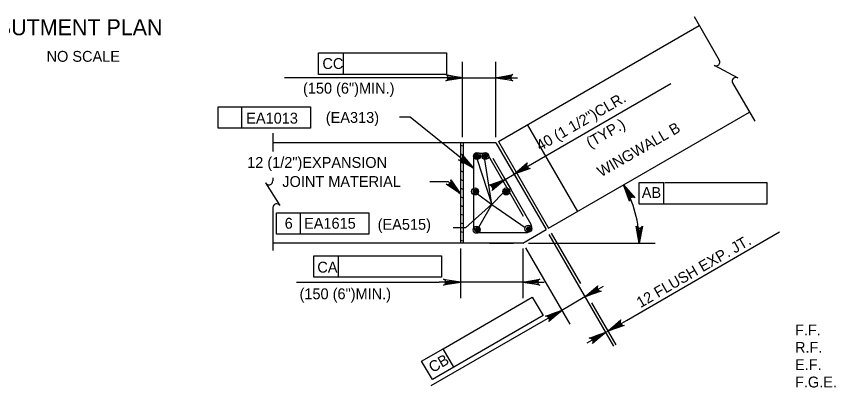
# Model space of a CAD drawing. Extents: x 638340 to 640241, y 295465 to 298435.
# Drawn here: x 638703.7 to 638930, y 297535.9 to 297638.4 of the extents above; entities that cross this region are included whole.
import ezdxf

# ---------------------------------------------------------------- set-up
doc = ezdxf.new("R2010")
doc.units = 0
for name, color, linetype in [('1', 7, 'Continuous'), ('10', 7, 'Continuous'), ('3', 7, 'Continuous'), ('4', 7, 'Continuous'), ('5', 7, 'Continuous')]:
    doc.layers.add(name, color=color, linetype=linetype)

# ---------------------------------------------------------------- blocks, each defined once
blk = doc.blocks.new('V')
at = {"layer": '1'}
blk.add_line((0, 0), (0, 0), dxfattribs=at)

msp = doc.modelspace()

# ---------------------------------------------------------------- linework, layer by layer
at = {"layer": '10'}
for p, q in [((638836.84, 297603.86), (638892.33, 297635.9)), ((638850.68, 297579.89), (638906.18, 297611.93)), ((638844.83, 297608.48), (638858.67, 297584.5)), ((638836.17, 297603.48), (638774.51, 297603.48)), ((638836.17, 297603.48), (638850.01, 297579.5)), ((638836.84, 297603.86), (638850.68, 297579.89)), ((638843.59, 297575.8), (638850.01, 297579.5)), ((638843.59, 297575.8), (638774.51, 297575.8)), ((638834.36, 297575.8), (638841.04, 297575.8))]:
    msp.add_line(p, q, dxfattribs=at)
at = {"layer": '3'}
for p, q in [((638787.16, 297628.28), (638794.01, 297628.28)), ((638787.16, 297622.37), (638787.16, 297628.28)), ((638794.01, 297622.37), (638794.01, 297628.28)), ((638794.01, 297628.28), (638822.46, 297628.28)), ((638822.46, 297628.28), (638822.46, 297622.37)), ((638826.94, 297605.02), (638826.94, 297625.85)), ((638836.17, 297605.02), (638836.17, 297625.85)), ((638823.99, 297621.42), (638777.76, 297621.42)), ((638822.46, 297622.37), (638787.16, 297622.37)), ((638826.94, 297621.42), (638836.17, 297621.42)), ((638839.12, 297621.42), (638842.08, 297621.42)), ((638846.28, 297597.77), (638884.5, 297619.84)), ((638759.39, 297613.37), (638784.93, 297613.37)), ((638759.39, 297607.47), (638759.39, 297613.37)), ((638765.99, 297607.47), (638765.99, 297613.37)), ((638784.93, 297613.37), (638784.93, 297607.47)), ((638812.47, 297610.52), (638809.52, 297610.52)), ((638830, 297596.5), (638812.47, 297610.52)), ((638784.93, 297607.47), (638759.39, 297607.47)), ((638826.34, 297603.48), (638826.34, 297575.8)), ((638826.34, 297602.86), (638827.11, 297602.65)), ((638827.11, 297603.48), (638827.11, 297575.8)), ((638826.34, 297600.47), (638827.11, 297600.26)), ((638831.53, 297600.59), (638832.73, 297600.59)), ((638826.34, 297598.08), (638827.11, 297597.87)), ((638830, 297599.06), (638830, 297580.22)), ((638831, 297598.87), (638835.06, 297586.42)), ((638835.06, 297586.42), (638833.05, 297598.87)), ((638834.06, 297599.83), (638843.68, 297583.17)), ((638835.31, 297599.2), (638845.83, 297580.99)), ((638839.12, 297598.38), (638843.38, 297590.99)), ((638841.17, 297594.82), (638846.28, 297597.77)), ((638826.34, 297595.69), (638827.11, 297595.49)), ((638826.34, 297593.3), (638827.11, 297593.1)), ((638838.29, 297594.05), (638840.26, 297590.63)), ((638838.67, 297593.38), (638841.17, 297594.82)), ((638823.01, 297592.69), (638817.85, 297592.69)), ((638826.34, 297589.34), (638823.01, 297592.69)), ((638875.73, 297586.57), (638875.73, 297592.48)), ((638875.73, 297592.48), (638882.55, 297592.48)), ((638882.57, 297586.57), (638882.57, 297592.48)), ((638882.78, 297592.53), (638911.08, 297592.53)), ((638911.03, 297592.48), (638911.03, 297586.57)), ((638826.34, 297590.91), (638827.11, 297590.71)), ((638831.1, 297589.39), (638835.06, 297586.42)), ((638835.06, 297586.42), (638838.13, 297589.63)), ((638826.34, 297588.53), (638827.11, 297588.32)), ((638835.02, 297586.56), (638827.75, 297580.03)), ((638911.03, 297586.57), (638875.73, 297586.57)), ((638826.34, 297586.14), (638827.11, 297585.93)), ((638831.46, 297580.14), (638835.06, 297586.42)), ((638835.06, 297586.42), (638844.25, 297580.11)), ((638775.55, 297584.17), (638801.08, 297584.17)), ((638775.55, 297578.27), (638775.55, 297584.17)), ((638782.14, 297578.27), (638782.14, 297584.17)), ((638801.08, 297584.17), (638801.08, 297578.27)), ((638826.34, 297583.75), (638827.11, 297583.54)), ((638827.75, 297580.03), (638824.34, 297580.03)), ((638826.34, 297581.36), (638827.11, 297581.16)), ((638801.08, 297578.27), (638775.55, 297578.27)), ((638826.34, 297578.97), (638827.11, 297578.77)), ((638831.53, 297578.68), (638844.49, 297578.68)), ((638850.78, 297578.17), (638868.62, 297547.28)), ((638851.45, 297578.56), (638859.48, 297564.64)), ((638872.19, 297554.45), (638914.46, 297578.85)), ((638826.34, 297576.58), (638827.11, 297576.38)), ((638845.13, 297575.8), (638880.18, 297575.8)), ((638826.34, 297574.26), (638826.34, 297560.56)), ((638843.59, 297574.26), (638843.59, 297560.56)), ((638844.36, 297574.46), (638856.54, 297553.36)), ((638785.84, 297572.23), (638792.68, 297572.23)), ((638785.84, 297566.33), (638785.84, 297572.23)), ((638792.68, 297566.33), (638792.68, 297572.23)), ((638792.68, 297572.23), (638821.14, 297572.23)), ((638821.14, 297572.23), (638821.14, 297566.33)), ((638821.14, 297566.33), (638785.84, 297566.33)), ((638781.06, 297564.99), (638820.44, 297564.99)), ((638823.39, 297564.99), (638820.44, 297564.99)), ((638843.59, 297564.99), (638826.34, 297564.99)), ((638846.54, 297564.99), (638849.49, 297564.99)), ((638860.76, 297560.9), (638865.87, 297563.85)), ((638821.56, 297546.63), (638846.21, 297560.86)), ((638846.21, 297560.86), (638849.16, 297555.75)), ((638860.76, 297560.9), (638854.33, 297557.19)), ((638854.33, 297557.19), (638849.22, 297554.24)), ((638862.58, 297559.27), (638869.29, 297547.66)), ((638849.16, 297555.75), (638818.59, 297538.1)), ((638849.22, 297554.24), (638818.21, 297536.34)), ((638867.07, 297551.5), (638872.19, 297554.45)), ((638866.41, 297551.11), (638861.29, 297548.16)), ((638866.41, 297551.11), (638867.07, 297551.49)), ((638815.63, 297543.21), (638821.56, 297546.63)), ((638824.51, 297541.52), (638821.56, 297546.63)), ((638818.59, 297538.1), (638815.63, 297543.21))]:
    msp.add_line(p, q, dxfattribs=at)
for points in [[(638826.94, 297621.42), (638822.28, 297620.55), (638822.64, 297620.8), (638822.83, 297621.11), (638822.88, 297621.42), (638822.83, 297621.73), (638822.64, 297622.05), (638822.28, 297622.3), (638826.94, 297621.42), (638822.64, 297622.05), (638822.83, 297621.73), (638826.94, 297621.42), (638822.88, 297621.42), (638822.83, 297621.11), (638826.94, 297621.42), (638822.64, 297620.8)], [(638836.17, 297621.42), (638840.83, 297622.3), (638840.47, 297622.05), (638840.29, 297621.73), (638840.23, 297621.42), (638840.29, 297621.11), (638840.47, 297620.8), (638840.83, 297620.55), (638836.17, 297621.42), (638840.47, 297620.8), (638840.29, 297621.11), (638836.17, 297621.42), (638840.23, 297621.42), (638840.29, 297621.73), (638836.17, 297621.42), (638840.47, 297622.05)], [(638830, 297596.5), (638825.81, 297598.73), (638826.25, 297598.7), (638826.58, 297598.83), (638826.82, 297599.04), (638826.98, 297599.32), (638827.03, 297599.68), (638826.9, 297600.1), (638830, 297596.5), (638827.03, 297599.68), (638826.98, 297599.32), (638830, 297596.5), (638826.82, 297599.04), (638826.58, 297598.83), (638830, 297596.5), (638826.25, 297598.7)], [(638841.17, 297594.82), (638844.77, 297597.91), (638844.58, 297597.51), (638844.58, 297597.15), (638844.69, 297596.85), (638844.89, 297596.61), (638845.2, 297596.43), (638845.64, 297596.39), (638841.17, 297594.82), (638845.2, 297596.43), (638844.89, 297596.61), (638841.17, 297594.82), (638844.69, 297596.85), (638844.58, 297597.15), (638841.17, 297594.82), (638844.58, 297597.51)], [(638826.34, 297589.34), (638822.43, 297592.03), (638822.86, 297591.95), (638823.22, 297592.04), (638823.48, 297592.22), (638823.66, 297592.48), (638823.75, 297592.83), (638823.67, 297593.26), (638826.34, 297589.34), (638823.75, 297592.83), (638823.66, 297592.48), (638826.34, 297589.34), (638823.48, 297592.22), (638823.22, 297592.04), (638826.34, 297589.34), (638822.86, 297591.95)], [(638838.67, 297593.38), (638835.07, 297590.29), (638835.26, 297590.69), (638835.26, 297591.05), (638835.15, 297591.35), (638834.95, 297591.59), (638834.63, 297591.77), (638834.2, 297591.81), (638838.67, 297593.38), (638834.63, 297591.77), (638834.95, 297591.59), (638838.67, 297593.38), (638835.15, 297591.35), (638835.26, 297591.05), (638838.67, 297593.38), (638835.26, 297590.69)], [(638871.44, 297591.88), (638874.53, 297588.28), (638874.14, 297588.46), (638873.77, 297588.47), (638873.47, 297588.36), (638873.23, 297588.16), (638873.05, 297587.84), (638873.02, 297587.4), (638871.44, 297591.88), (638873.05, 297587.84), (638873.23, 297588.16), (638871.44, 297591.88), (638873.47, 297588.36), (638873.77, 297588.47), (638871.44, 297591.88), (638874.14, 297588.46)], [(638875.75, 297575.8), (638874.88, 297580.46), (638875.13, 297580.1), (638875.44, 297579.91), (638875.75, 297579.86), (638876.07, 297579.91), (638876.38, 297580.1), (638876.63, 297580.46), (638875.75, 297575.8), (638876.38, 297580.1), (638876.07, 297579.91), (638875.75, 297575.8), (638875.75, 297579.86), (638875.44, 297579.91), (638875.75, 297575.8), (638875.13, 297580.1)], [(638826.34, 297564.99), (638821.68, 297564.12), (638822.04, 297564.37), (638822.22, 297564.68), (638822.28, 297564.99), (638822.22, 297565.3), (638822.04, 297565.62), (638821.68, 297565.86), (638826.34, 297564.99), (638822.04, 297565.62), (638822.22, 297565.3), (638826.34, 297564.99), (638822.28, 297564.99), (638822.22, 297564.68), (638826.34, 297564.99), (638822.04, 297564.37)], [(638843.59, 297564.99), (638848.25, 297565.86), (638847.89, 297565.62), (638847.71, 297565.3), (638847.65, 297564.99), (638847.71, 297564.68), (638847.89, 297564.37), (638848.25, 297564.12), (638843.59, 297564.99), (638847.89, 297564.37), (638847.71, 297564.68), (638843.59, 297564.99), (638847.65, 297564.99), (638847.71, 297565.3), (638843.59, 297564.99), (638847.89, 297565.62)], [(638860.76, 297560.9), (638864.35, 297563.99), (638864.17, 297563.59), (638864.16, 297563.23), (638864.27, 297562.93), (638864.48, 297562.69), (638864.79, 297562.51), (638865.23, 297562.47), (638860.76, 297560.9), (638864.79, 297562.51), (638864.48, 297562.69), (638860.76, 297560.9), (638864.27, 297562.93), (638864.16, 297563.23), (638860.76, 297560.9), (638864.17, 297563.59)], [(638854.33, 297557.19), (638850.73, 297554.1), (638850.92, 297554.5), (638850.92, 297554.86), (638850.81, 297555.16), (638850.61, 297555.4), (638850.29, 297555.58), (638849.86, 297555.62), (638854.33, 297557.19), (638850.29, 297555.58), (638850.61, 297555.4), (638854.33, 297557.19), (638850.81, 297555.16), (638850.92, 297554.86), (638854.33, 297557.19), (638850.92, 297554.5)], [(638867.07, 297551.5), (638870.67, 297554.58), (638870.49, 297554.19), (638870.48, 297553.82), (638870.59, 297553.53), (638870.79, 297553.28), (638871.11, 297553.1), (638871.55, 297553.07), (638867.07, 297551.5), (638871.11, 297553.1), (638870.79, 297553.28), (638867.07, 297551.5), (638870.59, 297553.53), (638870.48, 297553.82), (638867.07, 297551.5), (638870.49, 297554.19)], [(638866.41, 297551.11), (638862.81, 297548.02), (638862.99, 297548.42), (638863, 297548.78), (638862.89, 297549.08), (638862.69, 297549.32), (638862.37, 297549.5), (638861.93, 297549.54), (638866.41, 297551.11), (638862.37, 297549.5), (638862.69, 297549.32), (638866.41, 297551.11), (638862.89, 297549.08), (638863, 297548.78), (638866.41, 297551.11), (638862.99, 297548.42)]]:
    msp.add_lwpolyline(points, dxfattribs=at)
for points in [[(638823.99, 297621.91), (638823.99, 297620.93), (638826.94, 297621.42)], [(638839.12, 297621.91), (638839.12, 297620.93), (638836.17, 297621.42)], [(638843.48, 297596.72), (638843.97, 297595.87), (638841.17, 297594.82)], [(638823.39, 297565.48), (638823.39, 297564.5), (638826.34, 297564.99)], [(638846.54, 297565.48), (638846.54, 297564.5), (638843.59, 297564.99)], [(638863.07, 297562.8), (638863.56, 297561.95), (638860.76, 297560.9)], [(638851.53, 297556.14), (638852.02, 297555.29), (638854.33, 297557.19)], [(638869.38, 297553.4), (638869.88, 297552.54), (638867.07, 297551.49)], [(638863.6, 297550.06), (638864.1, 297549.21), (638866.41, 297551.11)]]:
    msp.add_lwpolyline(points, close=True, dxfattribs=at)
for centre in [(638830.92, 297599.82), (638833.2, 297599.82), (638830.38, 297590.03), (638839, 297590.03), (638830.8, 297579.45), (638845.14, 297579.74)]:
    msp.add_circle(centre, 0.962, dxfattribs=at)
for centre, radius, start, end in [((638831.53, 297599.06), 1.54, 90, 180), ((638832.73, 297599.06), 1.54, 30, 90), ((638843.59, 297575.8), 32.16, 359.9996, 30.0002), ((638831.53, 297580.22), 1.54, 180, 270), ((638844.49, 297580.22), 1.54, 270, 30)]:
    msp.add_arc(centre, radius, start, end, dxfattribs=at)
at = {"layer": '4'}
for p, q in [((638890.91, 297638.37), (638897.87, 297626.32)), ((638896.41, 297624.86), (638902.98, 297621.4)), ((638901.51, 297620.01), (638907.64, 297609.4)), ((638774.51, 297606.15), (638774.51, 297601.07)), ((638774.51, 297593.84), (638774.51, 297592.94)), ((638772.52, 297592.4), (638776.47, 297586.12)), ((638774.51, 297585.65), (638774.51, 297573.78))]:
    msp.add_line(p, q, dxfattribs=at)
for centre, start, end in [((638896.94, 297625.79), 240, 30), ((638902.48, 297620.46), 62.1328, 204.6714), ((638773.44, 297592.94), 210, 0), ((638775.57, 297585.55), 32.1328, 174.6714)]:
    msp.add_arc(centre, 1.07, start, end, dxfattribs=at)
at = {"layer": '5'}
for centre, radius in [((638830.93, 297599.72), 0.625), ((638830.93, 297599.72), 0.469), ((638830.93, 297599.72), 0.313), ((638833.18, 297599.83), 0.625), ((638833.18, 297599.83), 0.469), ((638833.18, 297599.83), 0.313), ((638830.93, 297599.72), 0.156), ((638833.18, 297599.83), 0.156), ((638830.53, 297590.01), 0.625), ((638830.53, 297590.01), 0.469), ((638830.53, 297590.01), 0.313), ((638830.53, 297590.01), 0.156), ((638838.9, 297589.96), 0.625), ((638838.9, 297589.96), 0.469), ((638838.9, 297589.96), 0.313), ((638838.9, 297589.96), 0.156), ((638830.99, 297579.5), 0.625), ((638830.99, 297579.5), 0.469), ((638830.99, 297579.5), 0.313), ((638830.99, 297579.5), 0.156), ((638845.25, 297579.67), 0.625), ((638845.25, 297579.67), 0.469), ((638845.25, 297579.67), 0.313), ((638845.25, 297579.67), 0.156)]:
    msp.add_circle(centre, radius, dxfattribs=at)

# ---------------------------------------------------------------- block references
at = {"layer": '3', "xscale": 0.78743606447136, "yscale": 0.78743606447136}
msp.add_blockref('V', (638895.79, 297592.53), dxfattribs=at)

# ---------------------------------------------------------------- texts
at = {"layer": '3'}
for s, height, p in [('ABUTMENT PLAN', 4.4294, (638694.33, 297633.17)), ('NO SCALE', 3, (638712, 297625.84)), ('CC', 3, (638788.21, 297623.86)), ('(150 (6")MIN.)', 3.0001, (638782.85, 297617.05)), ('EA1013', 3, (638767.17, 297608.77)), ('(EA313)', 3, (638789.15, 297608.97)), ('12 (1/2")EXPANSION', 3.0001, (638767.42, 297596.55)), ('JOINT MATERIAL', 3.0001, (638777.13, 297591.28)), ('AB', 3, (638876.45, 297588.23)), ('6', 3, (638777.8, 297579.75)), ('EA1615', 3, (638783.15, 297579.75)), ('(EA515)', 3, (638803.48, 297579.46)), ('CA', 3, (638786.81, 297567.63)), ('(150 (6")MIN.)', 3.0001, (638781.9, 297560.28)), ('F.F.', 3, (638918.78, 297550.27)), ('R.F.', 3, (638918.78, 297545.49)), ('E.F.', 3, (638918.78, 297540.71)), ('F.G.E.', 3, (638918.78, 297535.92))]:
    msp.add_text(s, height=height, dxfattribs=at).set_placement(p)
for s, height, rotation, p in [(' 40 (1 1/2")CLR.', 3.0001, 30.0018, (638847.43, 297600.59)), ('(TYP.)', 3, 30.0018, (638862.19, 297601.92)), ('WINGWALL B', 3, 30, (638865.21, 297593.92)), ('12 FLUSH EXP. JT.', 3.0001, 30, (638876.09, 297557.8)), ('CB', 3, 30, (638818.67, 297539.9))]:
    msp.add_text(s, height=height, rotation=rotation, dxfattribs=at).set_placement(p)

doc.saveas('drawing.dxf')
